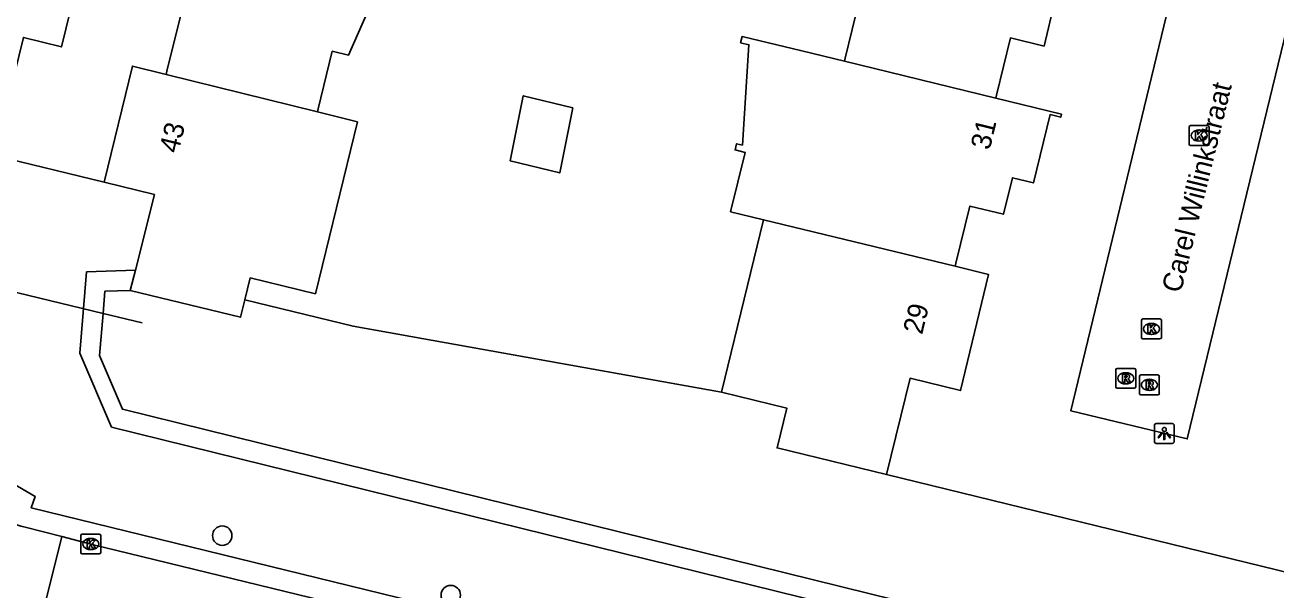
# Model space of a CAD drawing. Extents: x 163268 to 164360, y 381529 to 382285.
# Drawn here: x 163875.1 to 163937.9, y 382163.7 to 382192 of the extents above; entities that cross this region are included whole.
import ezdxf

# ---------------------------------------------------------------- set-up
doc = ezdxf.new("R2010")
doc.units = 0
for name, color, linetype in [('IMGEO_Boom', 7, 'Continuous'), ('IMGEO_Duiker', 7, 'Continuous'), ('IMGEO_Groenvoorziening', 7, 'Continuous'), ('IMGEO_Kolk', 7, 'Continuous'), ('IMGEO_Lichtpunt', 7, 'Continuous'), ('IMGEO_Openbare_ruimte_label', 7, 'Continuous'), ('IMGEO_Pand', 7, 'Continuous'), ('IMGEO_Pand_nummerreeks', 7, 'Continuous'), ('IMGEO_Rijbaan_lokaal_open', 7, 'Continuous'), ('IMGEO_Rioolput', 7, 'Continuous'), ('IMGEO_Voetpad_open', 7, 'Continuous'), ('IMGEO_Waterloop', 7, 'Continuous')]:
    doc.layers.add(name, color=color, linetype=linetype)

msp = doc.modelspace()

# ---------------------------------------------------------------- linework, layer by layer
at = {"layer": 'IMGEO_Boom'}
for centre in [(163885.04, 382166.392), (163896.513, 382163.407)]:
    msp.add_circle(centre, 0.489, dxfattribs=at)
at = {"layer": 'IMGEO_Duiker'}
msp.add_lwpolyline([(163881.02, 382177.076), (163879.055, 382177.552), (163872.058, 382179.245), (163870.145, 382179.708), (163865.288, 382180.883), (163863.395, 382181.341), (163860.761, 382181.979), (163856.627, 382182.979), (163855.429, 382183.269)], dxfattribs=at)
at = {"layer": 'IMGEO_Groenvoorziening'}
for points in [[(163873.595, 382185.486), (163879.108, 382184.137)], [(163880.678, 382179.716), (163878.224, 382179.635), (163877.887, 382175.562), (163879.481, 382171.844), (163910.282, 382164.245), (163926.96, 382160.131), (163946.766, 382155.398), (163976.291, 382148.293), (163979.265, 382149.679), (163980.472, 382152.456), (163981.009, 382153.693), (163980.056, 382154.007)]]:
    msp.add_lwpolyline(points, dxfattribs=at)
at = {"layer": 'IMGEO_Kolk'}
for p, q in [((163933.586, 382186.055), (163933.586, 382186.907)), ((163933.661, 382186.981), (163934.513, 382186.981)), ((163934.587, 382186.907), (163934.587, 382186.055)), ((163934.097, 382186.201), (163934.072, 382186.201)), ((163934.074, 382186.761), (163934.099, 382186.761)), ((163934.513, 382185.981), (163933.661, 382185.981)), ((163931.194, 382176.346), (163931.194, 382177.198)), ((163931.269, 382177.272), (163932.121, 382177.272)), ((163931.682, 382177.052), (163931.707, 382177.052)), ((163932.195, 382177.198), (163932.195, 382176.346)), ((163932.121, 382176.272), (163931.269, 382176.272)), ((163931.705, 382176.492), (163931.68, 382176.492)), ((163877.937, 382165.546), (163877.937, 382166.398)), ((163878.012, 382166.472), (163878.864, 382166.472)), ((163878.425, 382166.252), (163878.45, 382166.252)), ((163878.938, 382166.398), (163878.938, 382165.546)), ((163878.864, 382165.472), (163878.012, 382165.472)), ((163878.448, 382165.692), (163878.423, 382165.692))]:
    msp.add_line(p, q, dxfattribs=at)
for points in [[(163933.586, 382186.055), (163933.586, 382186.907)], [(163933.661, 382186.981), (163934.513, 382186.981)], [(163934.587, 382186.907), (163934.587, 382186.055)], [(163933.907, 382186.681), (163934.03, 382186.681), (163934.03, 382186.53), (163934.16, 382186.681), (163934.324, 382186.681), (163934.178, 382186.53), (163934.331, 382186.281), (163934.179, 382186.281), (163934.094, 382186.445), (163934.03, 382186.378), (163934.03, 382186.281), (163933.907, 382186.281), (163933.907, 382186.681)], [(163934.513, 382185.981), (163933.661, 382185.981)], [(163931.194, 382176.346), (163931.194, 382177.198)], [(163931.269, 382177.272), (163932.121, 382177.272)], [(163931.515, 382176.972), (163931.638, 382176.972), (163931.638, 382176.821), (163931.768, 382176.972), (163931.932, 382176.972), (163931.786, 382176.821), (163931.939, 382176.572), (163931.787, 382176.572), (163931.702, 382176.736), (163931.638, 382176.669), (163931.638, 382176.572), (163931.515, 382176.572), (163931.515, 382176.972)], [(163932.195, 382177.198), (163932.195, 382176.346)], [(163932.121, 382176.272), (163931.269, 382176.272)], [(163877.937, 382165.546), (163877.937, 382166.398)], [(163878.012, 382166.472), (163878.864, 382166.472)], [(163878.258, 382166.172), (163878.381, 382166.172), (163878.381, 382166.021), (163878.511, 382166.172), (163878.675, 382166.172), (163878.529, 382166.021), (163878.682, 382165.772), (163878.53, 382165.772), (163878.445, 382165.936), (163878.381, 382165.869), (163878.381, 382165.772), (163878.258, 382165.772), (163878.258, 382166.172)], [(163878.938, 382166.398), (163878.938, 382165.546)], [(163878.864, 382165.472), (163878.012, 382165.472)]]:
    msp.add_lwpolyline(points, dxfattribs=at)
for centre, start, end in [((163933.663, 382186.905), 91.55205, 178.44795), ((163933.663, 382186.905), 91.55205, 178.44795), ((163934.511, 382186.905), 1.55205, 88.44795), ((163934.511, 382186.905), 1.55205, 88.44795), ((163933.663, 382186.057), 181.55205, 268.44795), ((163933.663, 382186.057), 181.55205, 268.44795), ((163934.511, 382186.057), 271.55205, 358.44795), ((163934.511, 382186.057), 271.55205, 358.44795), ((163931.271, 382177.196), 91.55205, 178.44795), ((163931.271, 382177.196), 91.55205, 178.44795), ((163932.119, 382177.196), 1.55205, 88.44795), ((163932.119, 382177.196), 1.55205, 88.44795), ((163931.271, 382176.348), 181.55205, 268.44795), ((163931.271, 382176.348), 181.55205, 268.44795), ((163932.119, 382176.348), 271.55205, 358.44795), ((163932.119, 382176.348), 271.55205, 358.44795), ((163878.014, 382166.396), 91.55205, 178.44795), ((163878.014, 382166.396), 91.55205, 178.44795), ((163878.862, 382166.396), 1.55205, 88.44795), ((163878.862, 382166.396), 1.55205, 88.44795), ((163878.014, 382165.548), 181.55205, 268.44795), ((163878.014, 382165.548), 181.55205, 268.44795), ((163878.862, 382165.548), 271.55205, 358.44795), ((163878.862, 382165.548), 271.55205, 358.44795)]:
    msp.add_arc(centre, 0.0765, start, end, dxfattribs=at)
for centre, major_axis, ratio, start_param, end_param in [((163934.073, 382186.481), (-0.387, 0.002), 0.722429, 4.712389, 7.853982), ((163934.098, 382186.481), (-0.39, 0.002), 0.717154, 1.570796, 4.712389), ((163931.681, 382176.772), (-0.387, 0.002), 0.722429, 4.712389, 7.853982), ((163931.706, 382176.772), (-0.39, 0.002), 0.717154, 1.570796, 4.712389), ((163878.424, 382165.972), (-0.387, 0.002), 0.722429, 4.712389, 7.853982), ((163878.449, 382165.972), (-0.39, 0.002), 0.717154, 1.570796, 4.712389)]:
    msp.add_ellipse(centre, major_axis=major_axis, ratio=ratio, start_param=start_param, end_param=end_param, dxfattribs=at)
at = {"layer": 'IMGEO_Lichtpunt'}
for p, q in [((163931.839, 382171.925), (163931.839, 382171.118)), ((163931.839, 382171.925), (163931.839, 382171.118)), ((163932.741, 382172.02), (163931.933, 382172.02)), ((163932.741, 382172.02), (163931.933, 382172.02)), ((163932.835, 382171.118), (163932.835, 382171.925)), ((163932.835, 382171.118), (163932.835, 382171.925)), ((163931.933, 382171.024), (163932.741, 382171.024)), ((163931.933, 382171.024), (163932.741, 382171.024))]:
    msp.add_line(p, q, dxfattribs=at)
for points in [[(163932.213, 382171.589), (163932.252, 382171.561), (163932.064, 382171.299), (163932.026, 382171.326), (163932.213, 382171.589)], [(163932.315, 382171.541), (163932.362, 382171.541), (163932.362, 382171.219), (163932.315, 382171.219), (163932.315, 382171.541)], [(163932.425, 382171.561), (163932.463, 382171.588), (163932.65, 382171.326), (163932.611, 382171.298), (163932.425, 382171.561)]]:
    msp.add_lwpolyline(points, dxfattribs=at)
msp.add_circle((163932.338, 382171.723), 0.0994, dxfattribs=at)
for centre, start, end in [((163931.933, 382171.925), 90, 180), ((163931.933, 382171.925), 90, 180), ((163932.741, 382171.925), 0, 90), ((163932.741, 382171.925), 0, 90), ((163931.933, 382171.118), 180, 270), ((163931.933, 382171.118), 180, 270), ((163932.741, 382171.118), 270, 0), ((163932.741, 382171.118), 270, 360)]:
    msp.add_arc(centre, 0.0946, start, end, dxfattribs=at)
at = {"layer": 'IMGEO_Pand'}
for points in [[(163882.227, 382189.552), (163882.265, 382189.707), (163882.97, 382192.602), (163881.269, 382193.016), (163881.718, 382194.862), (163880.649, 382195.122), (163881.477, 382198.522), (163880.942, 382198.652), (163880.982, 382198.819), (163884.253, 382198.009)], [(163916.283, 382190.212), (163916.321, 382190.367), (163917.025, 382193.254), (163916.228, 382193.448), (163916.587, 382198.902), (163916.15, 382199.008), (163916.188, 382199.164), (163918.345, 382198.644)], [(163925.939, 382196.813), (163929.235, 382196.018), (163929.197, 382195.852), (163928.672, 382195.959), (163927.827, 382192.546), (163926.745, 382192.808), (163926.3, 382190.974), (163924.612, 382191.383), (163923.916, 382188.517), (163923.878, 382188.362)], [(163891.865, 382196.125), (163894.049, 382195.584), (163894.004, 382195.4), (163893.567, 382195.507), (163891.375, 382190.518), (163890.559, 382190.717), (163889.852, 382187.822), (163889.814, 382187.667)], [(163912.212, 382182.245), (163910.566, 382182.659), (163911.293, 382185.639), (163910.788, 382185.762), (163910.863, 382186.073), (163911.155, 382186.003), (163911.485, 382191.043), (163911.067, 382191.144), (163911.142, 382191.455), (163914.146, 382190.733), (163916.283, 382190.212)], [(163879.108, 382184.137), (163880.529, 382189.974), (163882.227, 382189.552)], [(163916.283, 382190.212), (163923.878, 382188.362)], [(163882.227, 382189.552), (163889.814, 382187.667)], [(163902.642, 382187.869), (163901.987, 382184.605), (163899.494, 382185.214), (163900.149, 382188.477), (163902.642, 382187.869)], [(163923.878, 382188.362), (163927.173, 382187.56), (163927.136, 382187.401), (163926.601, 382187.533), (163925.771, 382184.105), (163924.709, 382184.362), (163924.264, 382182.528), (163922.576, 382182.937), (163921.88, 382180.071), (163921.842, 382179.916)], [(163889.814, 382187.667), (163891.823, 382187.168), (163889.719, 382178.537), (163886.449, 382179.334), (163886.171, 382178.236)], [(163880.678, 382179.716), (163881.635, 382183.522), (163879.108, 382184.137)], [(163910.102, 382173.594), (163912.212, 382182.245)], [(163921.842, 382179.916), (163912.212, 382182.245)], [(163921.842, 382179.916), (163923.511, 382179.51), (163922.099, 382173.68), (163919.572, 382174.296), (163918.392, 382169.455)], [(163880.424, 382178.707), (163880.678, 382179.716)], [(163886.171, 382178.236), (163885.951, 382177.355), (163880.424, 382178.707)], [(163910.102, 382173.594), (163913.38, 382172.794), (163912.893, 382170.796), (163918.392, 382169.455)]]:
    msp.add_lwpolyline(points, dxfattribs=at)
at = {"layer": 'IMGEO_Rijbaan_lokaal_open'}
for points in [[(163940.356, 382199.528), (163933.495, 382171.246), (163927.639, 382172.665), (163934.405, 382200.646)], [(163875.137, 382166.811), (163876.978, 382166.342)], [(163876.978, 382166.342), (163875.612, 382160.838)], [(163975.057, 382142.404), (163973.869, 382142.683), (163953.959, 382147.545), (163933.072, 382152.622), (163915.145, 382156.988), (163895.27, 382161.863), (163878.437, 382165.971), (163876.978, 382166.342)]]:
    msp.add_lwpolyline(points, dxfattribs=at)
msp.add_arc((163877.18, 382174.507), 7.962, 230.55526, 255.13535, dxfattribs=at)
at = {"layer": 'IMGEO_Rioolput'}
for p, q in [((163929.902, 382173.867), (163929.902, 382174.719)), ((163929.977, 382174.793), (163930.829, 382174.793)), ((163930.39, 382174.573), (163930.415, 382174.573)), ((163930.903, 382174.719), (163930.903, 382173.867)), ((163931.088, 382173.538), (163931.088, 382174.39)), ((163931.163, 382174.464), (163932.015, 382174.464)), ((163932.089, 382174.39), (163932.089, 382173.538)), ((163930.829, 382173.793), (163929.977, 382173.793)), ((163930.413, 382174.013), (163930.388, 382174.013)), ((163931.599, 382173.684), (163931.574, 382173.684)), ((163931.576, 382174.244), (163931.601, 382174.244)), ((163932.015, 382173.464), (163931.163, 382173.464))]:
    msp.add_line(p, q, dxfattribs=at)
for points in [[(163929.902, 382173.867), (163929.902, 382174.719)], [(163929.977, 382174.793), (163930.829, 382174.793)], [(163930.491, 382174.491), (163930.239, 382174.493), (163930.239, 382174.093)], [(163930.417, 382174.412), (163930.363, 382174.412), (163930.363, 382174.331)], [(163930.363, 382174.331), (163930.415, 382174.331)], [(163930.903, 382174.719), (163930.903, 382173.867)], [(163931.088, 382173.538), (163931.088, 382174.39)], [(163931.163, 382174.464), (163932.015, 382174.464)], [(163932.089, 382174.39), (163932.089, 382173.538)], [(163930.829, 382173.793), (163929.977, 382173.793)], [(163930.239, 382174.093), (163930.363, 382174.093), (163930.363, 382174.255), (163930.374, 382174.255)], [(163930.421, 382174.226), (163930.492, 382174.093), (163930.632, 382174.093), (163930.567, 382174.219)], [(163931.677, 382174.162), (163931.425, 382174.164), (163931.425, 382173.764)], [(163931.425, 382173.764), (163931.549, 382173.764), (163931.549, 382173.926), (163931.56, 382173.926)], [(163931.603, 382174.083), (163931.549, 382174.083), (163931.549, 382174.002)], [(163931.549, 382174.002), (163931.601, 382174.002)], [(163931.607, 382173.897), (163931.678, 382173.764), (163931.818, 382173.764), (163931.753, 382173.89)], [(163932.015, 382173.464), (163931.163, 382173.464)]]:
    msp.add_lwpolyline(points, dxfattribs=at)
for centre, radius, start, end in [((163929.979, 382174.717), 0.0765, 91.55205, 178.44795), ((163929.979, 382174.717), 0.0765, 91.55205, 178.44795), ((163930.399, 382174.52), 0.19, 274.7715, 282.96867), ((163930.423, 382174.316), 0.0964, 77.00612, 93.18647), ((163930.437, 382174.373), 0.0378, 276.66336, 79.67722), ((163930.49, 382174.381), 0.109, 350.36119, 89.41601), ((163930.488, 382174.381), 0.112, 277.58423, 350.98172), ((163930.472, 382174.166), 0.108, 29.51342, 73.79051), ((163930.827, 382174.717), 0.0765, 1.55205, 88.44795), ((163930.827, 382174.717), 0.0765, 1.55205, 88.44795), ((163931.165, 382174.388), 0.0765, 91.55205, 178.44795), ((163931.165, 382174.388), 0.0765, 91.55205, 178.44795), ((163932.013, 382174.388), 0.0765, 1.55205, 88.44795), ((163932.013, 382174.388), 0.0765, 1.55205, 88.44795), ((163929.979, 382173.869), 0.0765, 181.55205, 268.44795), ((163929.979, 382173.869), 0.0765, 181.55205, 268.44795), ((163930.373, 382174.202), 0.0533, 26.02933, 88.69889), ((163930.827, 382173.869), 0.0765, 271.55205, 358.44795), ((163930.827, 382173.869), 0.0765, 271.55205, 358.44795), ((163931.559, 382173.873), 0.0533, 26.02933, 88.69889), ((163931.585, 382174.191), 0.19, 274.7715, 282.96867), ((163931.609, 382173.987), 0.0964, 77.00612, 93.18647), ((163931.623, 382174.044), 0.0378, 276.66336, 79.67722), ((163931.676, 382174.052), 0.109, 350.36119, 89.41601), ((163931.674, 382174.052), 0.112, 277.58423, 350.98172), ((163931.658, 382173.837), 0.108, 29.51342, 73.79051), ((163931.165, 382173.54), 0.0765, 181.55205, 268.44795), ((163931.165, 382173.54), 0.0765, 181.55205, 268.44795), ((163932.013, 382173.54), 0.0765, 271.55205, 358.44795), ((163932.013, 382173.54), 0.0765, 271.55205, 358.44795)]:
    msp.add_arc(centre, radius, start, end, dxfattribs=at)
for centre, major_axis, ratio, start_param, end_param in [((163930.389, 382174.293), (-0.387, 0.002), 0.722429, 4.712389, 7.853982), ((163930.414, 382174.293), (-0.39, 0.002), 0.717154, 1.570796, 4.712389), ((163931.575, 382173.964), (-0.387, 0.002), 0.722429, 4.712389, 7.853982), ((163931.6, 382173.964), (-0.39, 0.002), 0.717154, 1.570796, 4.712389)]:
    msp.add_ellipse(centre, major_axis=major_axis, ratio=ratio, start_param=start_param, end_param=end_param, dxfattribs=at)
at = {"layer": 'IMGEO_Voetpad_open'}
for points in [[(163882.698, 382214.3), (163876.968, 382190.935), (163875.054, 382191.408), (163873.595, 382185.486)], [(163976.491, 382143.143), (163898.631, 382162.118), (163875.451, 382167.787), (163875.652, 382168.357), (163874.366, 382169.105), (163873.663, 382168.277), (163872.751, 382169.003)]]:
    msp.add_lwpolyline(points, dxfattribs=at)
at = {"layer": 'IMGEO_Waterloop'}
for points in [[(163980.056, 382154.007), (163978.499, 382150.426), (163976.185, 382149.347), (163974.762, 382149.689), (163946.999, 382156.37), (163927.196, 382161.102), (163910.521, 382165.216), (163880.031, 382172.739), (163878.88, 382175.434), (163879.055, 382177.552), (163879.147, 382178.665), (163880.424, 382178.707)], [(163886.171, 382178.236), (163891.608, 382176.904), (163910.102, 382173.594)], [(163918.392, 382169.455), (163940.227, 382164.12)]]:
    msp.add_lwpolyline(points, dxfattribs=at)

# ---------------------------------------------------------------- texts
at = {"layer": 'IMGEO_Openbare_ruimte_label'}
msp.add_text('Carel Willinkstraat', height=1, rotation=76.22785, dxfattribs=at).set_placement((163933.167, 382178.537))
at = {"layer": 'IMGEO_Pand_nummerreeks'}
for s, rotation, p in [('43', 76.31798, (163882.828, 382185.551)), ('31', 76.38673, (163923.569, 382185.718)), ('29', 76.38673, (163920.178, 382176.455))]:
    msp.add_text(s, height=1, rotation=rotation, dxfattribs=at).set_placement(p)

doc.saveas('drawing.dxf')
